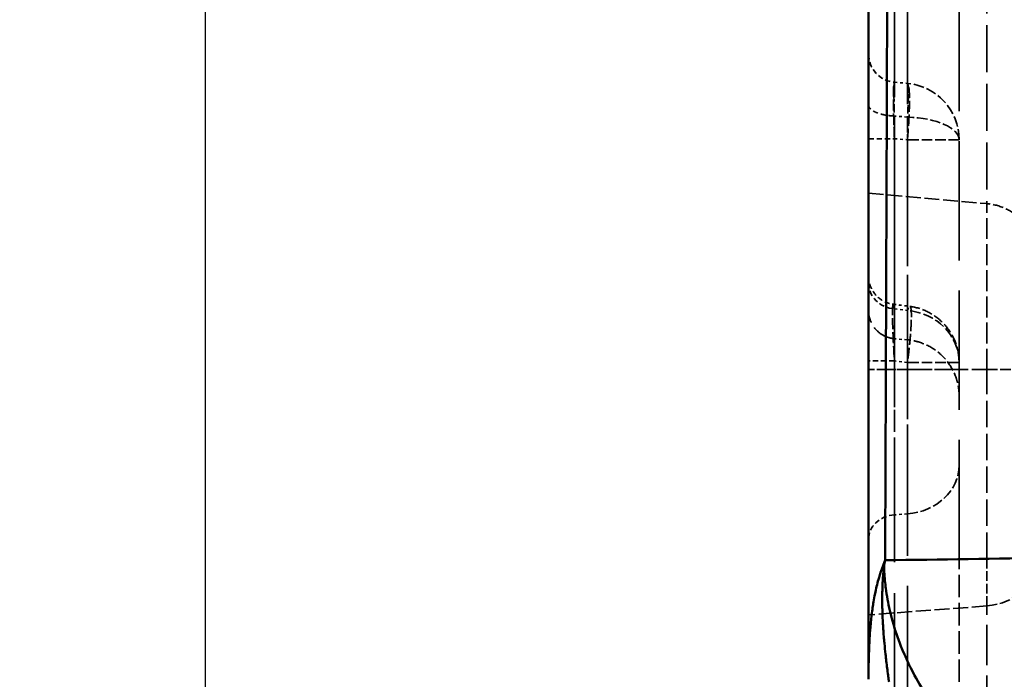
# Model space of a CAD drawing. Header units: millimetres. Extents: x 3367 to 6255, y 2001 to 4216.
# Tile 588 of 656: x 5337 to 5371, y 2921 to 2944. Entities that reach past the tile are written whole.
import ezdxf

# ---------------------------------------------------------------- set-up
doc = ezdxf.new("R2010")
doc.units = ezdxf.units.MM
doc.linetypes.add('DASHED', pattern=[0.2067, 0.1654, -0.0413])
for name, color, linetype, lineweight in [('AM_5', 3, 'Continuous', 25), ('Sichtbare Kanten(DIN)', 7, 'Continuous', 50), ('Sichtbare tangentiale Kanten(DIN)', 7, 'Continuous', 50), ('Verdeckte Kanten(DIN)', 7, 'DASHED', 35), ('Verdeckte tangentiale Kanten(DIN)', 7, 'DASHED', 35)]:
    doc.layers.add(name, color=color, linetype=linetype, lineweight=lineweight)
doc.styles.get("Standard").update_dxf_attribs({"font": 'ISOCP.SHX'})
doc.dimstyles.new('Standard$0', dxfattribs={"dimtxt": 0.18, "dimasz": 0.18, "dimexe": 0.18, "dimexo": 0.0625, "dimgap": 0.09, "dimtad": 0, "dimtih": 1, "dimtoh": 1, "dimdec": 4, "dimzin": 0, "dimdsep": 46, "dimtxsty": 'STANDARD', "dimcen": 0.09, "dimadec": 0, "dimazin": 0, "dimtfac": 1, "dimtdec": 4, "dimtofl": 0, "dimtmove": 0, "dimatfit": 3, "dimfxl": 1, "dimtolj": 1, "dimtzin": 0, "dimarcsym": 0})

# ---------------------------------------------------------------- blocks, each defined once
blk = doc.blocks.new('*D18')
at = {"layer": 'AM_5', "color": 0, "lineweight": -2, "transparency": 16777216}
for p, q in [((5366.55, 4095.878), (5343.015, 4095.878)), ((5343.195, 4094.078), (5343.195, 3447.6)), ((5343.195, 2774.028), (5343.195, 3420.506)), ((5366.55, 2772.228), (5343.015, 2772.228))]:
    blk.add_line(p, q, dxfattribs=at)
at = {"layer": 'AM_5', "color": 0, "transparency": 16777216}
for points in [[(5342.895, 4094.078), (5343.495, 4094.078), (5343.195, 4095.878)], [(5342.895, 2774.028), (5343.495, 2774.028), (5343.195, 2772.228)]]:
    blk.add_solid(points, dxfattribs=at)
at = {"layer": 'Defpoints', "color": 0, "transparency": 16777216}
for p in [(5366.612, 4095.878), (5343.195, 2772.228), (5366.612, 2772.228)]:
    blk.add_point(p, dxfattribs=at)
at = {"layer": 'AM_5', "color": 0, "transparency": 16777216, "insert": (5343.195, 3434.053), "char_height": 10, "attachment_point": 5, "rotation": 90}
blk.add_mtext('\\A1;132,5', dxfattribs=at)

msp = doc.modelspace()

# ---------------------------------------------------------------- linework, layer by layer
at = {"layer": 'Sichtbare Kanten(DIN)'}
msp.add_line((5369.81241, 2924.95886), (5369.81241, 2924.95889), dxfattribs=at)
msp.add_ellipse((5372.84996, 2924.94356), major_axis=(-5.02856, -6.31222), ratio=0.60741601, start_param=5.16662873, end_param=5.19291118, dxfattribs=at)
for points in [[(5366.6124, 2920.74264), (5366.61239, 2939.43984), (5366.61241, 2958.13711), (5366.61241, 2976.8344)], [(5366.61241, 2920.74264), (5366.61241, 2920.73411), (5366.61241, 2920.72559), (5366.61241, 2920.71706)]]:
    msp.add_open_spline(points, degree=3, dxfattribs=at)
at = {"layer": 'Sichtbare tangentiale Kanten(DIN)'}
msp.add_line((5367.98672, 2921.35537), (5367.98672, 2921.35519), dxfattribs=at)
for centre, major_axis, ratio, start_param, end_param in [((5377.06941, 2924.89427), (-4.96873, -12.97868), 0.68615868, 4.96746219, 4.9828308), ((5367.15151, 2924.72262), (0.0667, -0.04205), 0.05191005, 4.34951795, 4.87624528)]:
    msp.add_ellipse(centre, major_axis=major_axis, ratio=ratio, start_param=start_param, end_param=end_param, dxfattribs=at)
for points, knots in [([(5367.19818, 2924.91858), (5367.21169, 2928.46978), (5367.22503, 2932.02098), (5367.23776, 2935.57217), (5367.23833, 2935.72885), (5367.23889, 2935.88553), (5367.23945, 2936.04221), (5367.25657, 2940.83918), (5367.27264, 2945.63583), (5367.28795, 2950.4329), (5367.2963, 2953.05174), (5367.30442, 2955.67071), (5367.31232, 2958.28951), (5367.33431, 2965.58248), (5367.35455, 2972.8759), (5367.37309, 2980.16874), (5367.38284, 2984.00585), (5367.39212, 2987.8428), (5367.40096, 2991.67998), (5367.41496, 2997.75708), (5367.42784, 3003.83351), (5367.43978, 3009.91068), (5367.44971, 3014.9627), (5367.45898, 3020.01522), (5367.4677, 3025.06719), (5367.47609, 3029.93453), (5367.48395, 3034.80243), (5367.49131, 3039.66983), (5367.50079, 3045.93674), (5367.50947, 3052.20282), (5367.51748, 3058.46964), (5367.53167, 3069.57737), (5367.54369, 3080.68511), (5367.55466, 3091.79286), (5367.55707, 3094.23182), (5367.55943, 3096.67064), (5367.56174, 3099.10952), (5367.56999, 3107.81706), (5367.57766, 3116.52538), (5367.58491, 3125.2332), (5367.58592, 3126.44568), (5367.58692, 3127.65817), (5367.58792, 3128.87066), (5367.59606, 3138.78315), (5367.60377, 3148.69542), (5367.61149, 3158.60782)], [0.000000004, 0.000000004, 0.000000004, 0.000000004, 0.045588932, 0.045588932, 0.045588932, 0.047600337, 0.047600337, 0.047600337, 0.109181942, 0.109181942, 0.109181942, 0.14280101, 0.14280101, 0.14280101, 0.236425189, 0.236425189, 0.236425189, 0.285685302, 0.285685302, 0.285685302, 0.363700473, 0.363700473, 0.363700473, 0.428555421, 0.428555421, 0.428555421, 0.491040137, 0.491040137, 0.491040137, 0.57149063, 0.57149063, 0.57149063, 0.714086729, 0.714086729, 0.714086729, 0.74539702, 0.74539702, 0.74539702, 0.857184, 0.857184, 0.857184, 0.872749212, 0.872749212, 0.872749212, 1, 1, 1, 1]), ([(5419.69345, 2925.84365), (5417.77941, 2925.81191), (5412.02116, 2925.71521), (5400.4191, 2925.50382), (5386.76931, 2925.23712), (5375.0287, 2925.03979), (5369.15577, 2924.94854), (5367.19843, 2924.91858)], [0.000000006, 0.000000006, 0.000000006, 0.000000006, 0.111110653, 0.333331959, 0.66666567, 0.888888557, 1, 1, 1, 1]), ([(5367.12579, 2924.73431), (5367.11037, 2924.69342), (5367.09493, 2924.65249), (5367.08013, 2924.61135), (5367.06541, 2924.57046), (5367.05133, 2924.52936), (5367.0377, 2924.4881), (5367.01881, 2924.43092), (5367.00078, 2924.37342), (5366.98361, 2924.31561), (5366.97621, 2924.29071), (5366.96897, 2924.26576), (5366.96189, 2924.24075), (5366.91552, 2924.07706), (5366.87579, 2923.91097), (5366.84151, 2923.74319), (5366.82149, 2923.64518), (5366.80333, 2923.5466), (5366.78683, 2923.44755), (5366.77548, 2923.37942), (5366.76491, 2923.31106), (5366.75503, 2923.24251), (5366.73103, 2923.07591), (5366.71116, 2922.90817), (5366.69448, 2922.73954), (5366.67793, 2922.57219), (5366.66452, 2922.40397), (5366.65362, 2922.23511), (5366.65069, 2922.18978), (5366.64795, 2922.1444), (5366.64538, 2922.09897), (5366.63844, 2921.97629), (5366.63277, 2921.85331), (5366.62822, 2921.72996), (5366.62202, 2921.5621), (5366.61791, 2921.39356), (5366.61549, 2921.22412), (5366.61528, 2921.21005), (5366.6151, 2921.19597), (5366.61492, 2921.18188), (5366.61403, 2921.11166), (5366.61342, 2921.0413), (5366.61301, 2920.97077), (5366.61277, 2920.92857), (5366.6126, 2920.88632), (5366.61251, 2920.84397), (5366.61244, 2920.81023), (5366.61242, 2920.77644), (5366.61241, 2920.74264)], [0, 0, 0, 0, 0.032934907, 0.032934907, 0.032934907, 0.065671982, 0.065671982, 0.065671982, 0.111038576, 0.111038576, 0.111038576, 0.130575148, 0.130575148, 0.130575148, 0.258430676, 0.258430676, 0.258430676, 0.333115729, 0.333115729, 0.333115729, 0.384490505, 0.384490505, 0.384490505, 0.509353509, 0.509353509, 0.509353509, 0.633280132, 0.633280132, 0.633280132, 0.666549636, 0.666549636, 0.666549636, 0.756409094, 0.756409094, 0.756409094, 0.878694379, 0.878694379, 0.878694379, 0.888849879, 0.888849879, 0.888849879, 0.939483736, 0.939483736, 0.939483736, 0.969780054, 0.969780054, 0.969780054, 0.993912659, 0.993912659, 0.993912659, 0.993912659]), ([(5367.16025, 2924.71234), (5367.15543, 2924.66832), (5367.15054, 2924.62436), (5367.146, 2924.58033), (5367.14146, 2924.5364), (5367.13726, 2924.49241), (5367.13334, 2924.44838), (5367.12553, 2924.3606), (5367.11884, 2924.27267), (5367.11344, 2924.18456), (5367.10271, 2924.00953), (5367.09724, 2923.83374), (5367.09582, 2923.65766), (5367.09499, 2923.55565), (5367.09548, 2923.45354), (5367.09661, 2923.35147), (5367.09741, 2923.27914), (5367.0988, 2923.20677), (5367.10075, 2923.13438), (5367.1054, 2922.96179), (5367.11322, 2922.78909), (5367.12365, 2922.61648), (5367.13396, 2922.44602), (5367.14683, 2922.27566), (5367.16165, 2922.10561), (5367.16522, 2922.06474), (5367.1689, 2922.02389), (5367.17268, 2921.98305), (5367.18443, 2921.85637), (5367.19719, 2921.72986), (5367.21086, 2921.60354), (5367.22868, 2921.43883), (5367.24803, 2921.27442), (5367.26886, 2921.11018), (5367.27917, 2921.02885), (5367.28985, 2920.94757), (5367.30087, 2920.86632), (5367.30635, 2920.82588), (5367.31192, 2920.78544), (5367.31759, 2920.74502), (5367.32324, 2920.70471), (5367.329, 2920.6644), (5367.33476, 2920.6241)], [0, 0, 0, 0, 0.03258401, 0.03258401, 0.03258401, 0.06510063, 0.06510063, 0.06510063, 0.12993074, 0.12993074, 0.12993074, 0.25872005, 0.25872005, 0.25872005, 0.33333333, 0.33333333, 0.33333333, 0.38620735, 0.38620735, 0.38620735, 0.51225865, 0.51225865, 0.51225865, 0.6367474, 0.6367474, 0.6367474, 0.66666667, 0.66666667, 0.66666667, 0.7594859, 0.7594859, 0.7594859, 0.88050373, 0.88050373, 0.88050373, 0.94042631, 0.94042631, 0.94042631, 0.97025445, 0.97025445, 0.97025445, 1, 1, 1, 1]), ([(5367.16033, 2924.71235), (5367.1619, 2924.65573), (5367.16368, 2924.5991), (5367.1663, 2924.54252), (5367.16942, 2924.47528), (5367.17374, 2924.40809), (5367.17892, 2924.34096), (5367.18613, 2924.24754), (5367.195, 2924.15422), (5367.20544, 2924.06101), (5367.20998, 2924.0204), (5367.21485, 2923.97981), (5367.22003, 2923.93925), (5367.25419, 2923.67206), (5367.30227, 2923.40621), (5367.36309, 2923.14342), (5367.3915, 2923.02067), (5367.42268, 2922.89858), (5367.45648, 2922.77734), (5367.56882, 2922.37444), (5367.71033, 2921.98068), (5367.87679, 2921.59835), (5367.97091, 2921.38219), (5368.07301, 2921.16968), (5368.18232, 2920.96096), (5368.32861, 2920.68161), (5368.48785, 2920.40908), (5368.65815, 2920.14398), (5368.84036, 2919.86034), (5369.03524, 2919.58522), (5369.24108, 2919.31871), (5369.37537, 2919.14486), (5369.51428, 2918.97469), (5369.65736, 2918.80825), (5369.93875, 2918.48092), (5370.23625, 2918.16799), (5370.54676, 2917.86897), (5371.0467, 2917.38751), (5371.58143, 2916.94093), (5372.13841, 2916.52757), (5372.59661, 2916.18752), (5373.06989, 2915.86995), (5373.55547, 2915.57146), (5373.58449, 2915.55362), (5373.61355, 2915.53585), (5373.64266, 2915.51815), (5374.10369, 2915.23776), (5374.57469, 2914.97504), (5375.05354, 2914.72854), (5375.7268, 2914.38195), (5376.41558, 2914.06737), (5377.11615, 2913.78187), (5377.48223, 2913.63267), (5377.8516, 2913.49139), (5378.22357, 2913.35773), (5379.0702, 2913.05351), (5379.93033, 2912.78876), (5380.79983, 2912.5606), (5381.05054, 2912.49482), (5381.302, 2912.43208), (5381.55413, 2912.37232), (5382.56078, 2912.13373), (5383.57814, 2911.94252), (5384.60195, 2911.79604), (5384.72913, 2911.77785), (5384.85641, 2911.76034), (5384.98377, 2911.74352), (5385.56104, 2911.66729), (5386.14007, 2911.60518), (5386.72018, 2911.55701), (5386.87116, 2911.54448), (5387.02221, 2911.53289), (5387.17328, 2911.52225), (5387.60312, 2911.49196), (5388.03337, 2911.46933), (5388.46389, 2911.45439)], [0, 0, 0, 0, 0.00618869, 0.00618869, 0.00618869, 0.01354268, 0.01354268, 0.01354268, 0.02377532, 0.02377532, 0.02377532, 0.02823363, 0.02823363, 0.02823363, 0.05760542, 0.05760542, 0.05760542, 0.07132596, 0.07132596, 0.07132596, 0.11692333, 0.11692333, 0.11692333, 0.14270267, 0.14270267, 0.14270267, 0.17720574, 0.17720574, 0.17720574, 0.21412208, 0.21412208, 0.21412208, 0.23820539, 0.23820539, 0.23820539, 0.28556703, 0.28556703, 0.28556703, 0.3618226, 0.3618226, 0.3618226, 0.42455407, 0.42455407, 0.42455407, 0.42830306, 0.42830306, 0.42830306, 0.48768431, 0.48768431, 0.48768431, 0.57117381, 0.57117381, 0.57117381, 0.61480126, 0.61480126, 0.61480126, 0.71410081, 0.71410081, 0.71410081, 0.74273183, 0.74273183, 0.74273183, 0.85704124, 0.85704124, 0.85704124, 0.87124087, 0.87124087, 0.87124087, 0.9355983, 0.9355983, 0.9355983, 0.95234708, 0.95234708, 0.95234708, 1, 1, 1, 1])]:
    msp.add_open_spline(points, degree=3, knots=knots, dxfattribs=at)
msp.add_open_spline([(5370.78676, 2924.97407), (5370.78676, 2924.97408), (5370.78676, 2924.97409), (5370.78676, 2924.9741)], degree=3, dxfattribs=at)
at = {"layer": 'Verdeckte Kanten(DIN)', "ltscale": 25.506298}
msp.add_line((5369.81241, 2924.95889), (5369.81241, 4018.93043), dxfattribs=at)
at = {"layer": 'Verdeckte Kanten(DIN)', "ltscale": 0.353234}
msp.add_line((5367.52525, 2941.79812), (5367.98651, 2941.75776), dxfattribs=at)
at = {"layer": 'Verdeckte Kanten(DIN)', "ltscale": 3.192367}
msp.add_line((5366.61241, 2937.87798), (5370.78672, 2937.51277), dxfattribs=at)
at = {"layer": 'Verdeckte Kanten(DIN)', "ltscale": 0.352826}
msp.add_line((5367.98672, 2932.70263), (5367.52525, 2932.743), dxfattribs=at)
at = {"layer": 'Verdeckte Kanten(DIN)', "ltscale": 2.26044}
msp.add_line((5369.81241, 2931.90123), (5367.98672, 2931.90123), dxfattribs=at)
at = {"layer": 'Verdeckte Kanten(DIN)', "ltscale": 4.820632}
msp.add_line((5369.81241, 2918.63144), (5369.81241, 2924.95886), dxfattribs=at)
at = {"layer": 'Verdeckte Kanten(DIN)', "ltscale": 1.13017}
msp.add_arc((5367.61241, 2942.79431), 1, 180, 265, dxfattribs=at)
at = {"layer": 'Verdeckte Kanten(DIN)', "ltscale": 2.25794}
msp.add_arc((5367.81241, 2939.76535), 2, 0.102583, 85.008583, dxfattribs=at)
at = {"layer": 'Verdeckte Kanten(DIN)', "ltscale": 2.260227}
msp.add_ellipse((5367.81241, 2931.90123), major_axis=(2, 0), ratio=0.92147023, start_param=0.00000037, end_param=1.48339111, dxfattribs=at)
at = {"layer": 'Verdeckte Kanten(DIN)', "ltscale": 27.149284}
msp.add_open_spline([(5366.61241, 2920.71706), (5366.61241, 2925.66291), (5366.61241, 2930.60801), (5366.61241, 2935.55418), (5366.61241, 2940.5105), (5366.61241, 2945.4679), (5366.61241, 2950.42431), (5366.61241, 2959.11398), (5366.61241, 2967.80059), (5366.61241, 2976.48959), (5366.61241, 2976.60452), (5366.61241, 2976.71946), (5366.61241, 2976.8344)], degree=3, knots=[24.90001973, 24.90001973, 24.90001973, 24.90001973, 39.73766771, 39.73766771, 39.73766771, 54.60575232, 54.60575232, 54.60575232, 80.67272857, 80.67272857, 80.67272857, 81.0175417, 81.0175417, 81.0175417, 81.0175417], dxfattribs=at)
at = {"layer": 'Verdeckte Kanten(DIN)', "ltscale": 2.26003}
msp.add_open_spline([(5372.61241, 2935.5207), (5372.61239, 2935.63999), (5372.60133, 2935.76072), (5372.54177, 2936.08758), (5372.46934, 2936.2931), (5372.26564, 2936.66557), (5372.13242, 2936.83744), (5371.82217, 2937.12701), (5371.64147, 2937.24857), (5371.24111, 2937.43245), (5371.01408, 2937.49288), (5370.78672, 2937.51277)], degree=3, knots=[0.000031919, 0.000031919, 0.000031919, 0.000031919, 0.03596416, 0.03596416, 0.099706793, 0.099706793, 0.163323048, 0.163323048, 0.227025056, 0.227025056, 0.295493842, 0.295493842, 0.295493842, 0.295493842], dxfattribs=at)
at = {"layer": 'Verdeckte Kanten(DIN)', "ltscale": 0.406322}
msp.add_open_spline([(5366.61241, 2934.94018), (5366.61241, 2935.0173), (5366.61241, 2935.09764), (5366.61241, 2935.18149)], degree=3, dxfattribs=at)
at = {"layer": 'Verdeckte Kanten(DIN)', "ltscale": 1.098949}
msp.add_open_spline([(5366.61241, 2934.95341), (5366.61241, 2934.95338), (5366.61241, 2934.95335), (5366.61241, 2934.95326), (5366.61241, 2934.9532), (5366.61241, 2934.95305), (5366.61241, 2934.95297), (5366.61241, 2934.95278), (5366.61241, 2934.95269), (5366.61241, 2934.95238), (5366.61241, 2934.95215), (5366.61241, 2934.95169), (5366.61241, 2934.95144), (5366.61241, 2934.95047), (5366.61241, 2934.94974), (5366.61243, 2934.94682), (5366.61245, 2934.94463), (5366.61255, 2934.93586), (5366.61269, 2934.92929), (5366.61351, 2934.90299), (5366.61473, 2934.88328), (5366.62191, 2934.80446), (5366.6326, 2934.74556), (5366.67703, 2934.5837), (5366.72369, 2934.4826), (5366.84389, 2934.30512), (5366.91833, 2934.22605), (5367.08639, 2934.09659), (5367.18223, 2934.04479), (5367.34748, 2933.98709), (5367.41512, 2933.97096), (5367.48335, 2933.96209)], degree=3, knots=[0, 0, 0, 0, 0.000086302, 0.000086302, 0.000151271, 0.000151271, 0.000196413, 0.000196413, 0.000231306, 0.000231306, 0.000301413, 0.000301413, 0.000374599, 0.000374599, 0.000594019, 0.000594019, 0.001251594, 0.001251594, 0.003224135, 0.003224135, 0.009144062, 0.009144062, 0.026965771, 0.026965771, 0.059498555, 0.059498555, 0.091271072, 0.091271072, 0.123139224, 0.123139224, 0.143780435, 0.143780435, 0.143780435, 0.143780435], dxfattribs=at)
at = {"layer": 'Verdeckte Kanten(DIN)', "ltscale": 5.030596}
msp.add_open_spline([(5367.52525, 2932.74302), (5367.4198, 2932.75226), (5367.31459, 2932.7789), (5367.1194, 2932.86268), (5367.02724, 2932.92144), (5366.86844, 2933.06271), (5366.7998, 2933.14698), (5366.69352, 2933.33068), (5366.65481, 2933.43253), (5366.62264, 2933.58801), (5366.61598, 2933.64044), (5366.61287, 2933.70624), (5366.61251, 2933.7196), (5366.61242, 2933.73419), (5366.61241, 2933.73545), (5366.61241, 2933.73701), (5366.61241, 2933.73734), (5366.61241, 2933.73779), (5366.61241, 2933.73794), (5366.61241, 2933.7382), (5366.61241, 2933.73831), (5366.61241, 2933.73859), (5366.61241, 2933.7387), (5366.61241, 2933.73906), (5366.61241, 2933.73906), (5366.61241, 2933.73926), (5366.61241, 2933.73923), (5366.61241, 2933.73931), (5366.61241, 2933.73937), (5366.61241, 2933.73974), (5366.61241, 2933.74028), (5366.61241, 2933.74357), (5366.61241, 2933.74851), (5366.61241, 2933.77815), (5366.61241, 2933.8227), (5366.6124, 2934.05599), (5366.6124, 2934.36563), (5366.61241, 2934.80357)], degree=3, knots=[0, 0, 0, 0, 0.031756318, 0.031756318, 0.063723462, 0.063723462, 0.095519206, 0.095519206, 0.127392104, 0.127392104, 0.143149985, 0.143149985, 0.147154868, 0.147154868, 0.147530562, 0.147530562, 0.147628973, 0.147628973, 0.147678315, 0.147678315, 0.147727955, 0.147727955, 0.147828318, 0.147828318, 0.148224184, 0.148224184, 0.149792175, 0.149792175, 0.154495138, 0.154495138, 0.168604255, 0.168604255, 0.210937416, 0.210937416, 0.338091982, 0.338091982, 0.658012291, 0.658012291, 0.658012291, 0.658012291], dxfattribs=at)
at = {"layer": 'Verdeckte Kanten(DIN)', "ltscale": 0.455825}
msp.add_open_spline([(5367.48328, 2933.96178), (5367.68029, 2933.93575), (5367.87731, 2933.90972), (5368.07432, 2933.88369)], degree=3, dxfattribs=at)
at = {"layer": 'Verdeckte Kanten(DIN)', "ltscale": 0.002101}
msp.add_open_spline([(5367.48343, 2933.96199), (5367.48339, 2933.962), (5367.48335, 2933.962), (5367.48331, 2933.96201)], degree=3, dxfattribs=at)
at = {"layer": 'Verdeckte Kanten(DIN)', "ltscale": 0.003114}
msp.add_open_spline([(5368.074, 2933.88405), (5368.07412, 2933.88404), (5368.07424, 2933.88402), (5368.07436, 2933.884)], degree=3, dxfattribs=at)
at = {"layer": 'Verdeckte Kanten(DIN)', "ltscale": 2.193443}
msp.add_open_spline([(5368.07401, 2933.88417), (5368.28384, 2933.85648), (5368.49167, 2933.79409), (5368.87414, 2933.60969), (5369.05302, 2933.48433), (5369.35792, 2933.18831), (5369.48773, 2933.01392), (5369.68408, 2932.63756), (5369.75249, 2932.43065), (5369.80363, 2932.11537), (5369.81232, 2932.00813), (5369.81241, 2931.90123)], degree=3, knots=[0, 0, 0, 0, 0.063495, 0.063495, 0.127379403, 0.127379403, 0.190982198, 0.190982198, 0.254730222, 0.254730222, 0.286802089, 0.286802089, 0.286802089, 0.286802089], dxfattribs=at)
at = {"layer": 'Verdeckte Kanten(DIN)', "ltscale": 0.002239}
msp.add_open_spline([(5367.52525, 2932.74297), (5367.52525, 2932.74297), (5367.52525, 2932.74297), (5367.52525, 2932.74297)], degree=3, dxfattribs=at)
at = {"layer": 'Verdeckte Kanten(DIN)', "ltscale": 2.260276}
msp.add_open_spline([(5369.81241, 2930.71022), (5369.81241, 2930.82236), (5369.80266, 2930.93571), (5369.76525, 2931.15457), (5369.73794, 2931.26135), (5369.63329, 2931.56426), (5369.53086, 2931.75479), (5369.27513, 2932.09044), (5369.11837, 2932.23948), (5368.77057, 2932.47841), (5368.57503, 2932.57088), (5368.24688, 2932.66661), (5368.11707, 2932.6912), (5367.98672, 2932.70261)], degree=3, knots=[0, 0, 0, 0, 0.033765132, 0.033765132, 0.066611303, 0.066611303, 0.129906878, 0.129906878, 0.193201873, 0.193201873, 0.256496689, 0.256496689, 0.295750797, 0.295750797, 0.295750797, 0.295750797], dxfattribs=at)
at = {"layer": 'Verdeckte Kanten(DIN)', "ltscale": 0.000626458}
msp.add_open_spline([(5367.98672, 2932.70257), (5367.98672, 2932.70257), (5367.98672, 2932.70257), (5367.98672, 2932.70257)], degree=3, dxfattribs=at)
at = {"layer": 'Verdeckte tangentiale Kanten(DIN)', "ltscale": 26.489639}
msp.add_line((5367.52525, 2919.37465), (5367.52525, 2987.81725), dxfattribs=at)
at = {"layer": 'Verdeckte tangentiale Kanten(DIN)', "ltscale": 25.723032}
msp.add_line((5367.98672, 2987.81725), (5367.98672, 2921.35537), dxfattribs=at)
at = {"layer": 'Verdeckte tangentiale Kanten(DIN)', "ltscale": 10.01101}
msp.add_line((5370.78672, 2945.87798), (5370.78672, 2937.51277), dxfattribs=at)
at = {"layer": 'Verdeckte tangentiale Kanten(DIN)', "ltscale": 0.353258}
msp.add_line((5367.98671, 2940.56829), (5367.52524, 2940.60549), dxfattribs=at)
at = {"layer": 'Verdeckte tangentiale Kanten(DIN)', "ltscale": 0.353945}
msp.add_line((5367.52525, 2939.80573), (5367.98672, 2939.76879), dxfattribs=at)
at = {"layer": 'Verdeckte tangentiale Kanten(DIN)', "ltscale": 4.465519}
msp.add_line((5370.78672, 2931.65145), (5370.78672, 2937.51277), dxfattribs=at)
at = {"layer": 'Verdeckte tangentiale Kanten(DIN)', "ltscale": 0.355265}
msp.add_line((5367.52525, 2933.795), (5367.9869, 2933.73715), dxfattribs=at)
at = {"layer": 'Verdeckte tangentiale Kanten(DIN)', "ltscale": 1.13017}
msp.add_line((5367.52525, 2931.96219), (5366.61241, 2931.96219), dxfattribs=at)
at = {"layer": 'Verdeckte tangentiale Kanten(DIN)', "ltscale": 0.355868}
msp.add_line((5367.98672, 2931.90123), (5367.52525, 2931.96219), dxfattribs=at)
at = {"layer": 'Verdeckte tangentiale Kanten(DIN)', "ltscale": 3.192367}
for p, q in [((5370.78672, 2931.65145), (5366.61241, 2931.65145)), ((5370.78672, 2923.30747), (5366.61241, 2922.99119))]:
    msp.add_line(p, q, dxfattribs=at)
at = {"layer": 'Verdeckte tangentiale Kanten(DIN)', "ltscale": 0.352825}
for p, q in [((5367.98672, 2931.65176), (5367.52525, 2931.65176)), ((5367.98672, 2926.55924), (5367.52525, 2926.52428))]:
    msp.add_line(p, q, dxfattribs=at)
at = {"layer": 'Verdeckte tangentiale Kanten(DIN)', "ltscale": 2.260439}
msp.add_line((5370.78672, 2931.65145), (5372.61241, 2931.65145), dxfattribs=at)
at = {"layer": 'Verdeckte tangentiale Kanten(DIN)', "ltscale": 8.630855}
msp.add_line((5370.78672, 2917.64321), (5370.78672, 2923.30747), dxfattribs=at)
at = {"layer": 'Verdeckte tangentiale Kanten(DIN)', "ltscale": 26.223759}
msp.add_line((5367.98672, 2921.35519), (5367.98672, 2867.15068), dxfattribs=at)
at = {"layer": 'Verdeckte tangentiale Kanten(DIN)', "ltscale": 2.260181}
msp.add_ellipse((5367.81241, 2939.76535), major_axis=(2, 0), ratio=0.4029996, start_param=0.00013283, end_param=1.48349283, dxfattribs=at)
at = {"layer": 'Verdeckte tangentiale Kanten(DIN)', "ltscale": 1.13017}
for centre, ratio, start_param, end_param in [((5367.61241, 2939.80573), 0.00001, 0.00002845, 1.4835303), ((5367.61241, 2925.66155), 0.86602464, 4.79965546, 6.28318546)]:
    msp.add_ellipse(centre, major_axis=(-1, 0), ratio=ratio, start_param=start_param, end_param=end_param, dxfattribs=at)
at = {"layer": 'Verdeckte tangentiale Kanten(DIN)', "ltscale": 2.260439}
for centre, ratio, start_param, end_param in [((5367.81241, 2939.76879), 0.00001, 0.00000946, 1.48353001), ((5367.81241, 2928.2847), 0.86602464, 4.79965543, 6.28318523), ((5370.61241, 2925.03293), 0.8660254, 4.79965544, 6.28318531)]:
    msp.add_ellipse(centre, major_axis=(2, 0), ratio=ratio, start_param=start_param, end_param=end_param, dxfattribs=at)
at = {"layer": 'Verdeckte tangentiale Kanten(DIN)', "ltscale": 1.130168}
msp.add_ellipse((5367.61241, 2934.71141), major_axis=(-1, 0), ratio=0.91990561, start_param=0, end_param=1.48352758, dxfattribs=at)
at = {"layer": 'Verdeckte tangentiale Kanten(DIN)', "ltscale": 1.130144}
msp.add_ellipse((5367.61241, 2931.65176), major_axis=(-1, 0), ratio=0.00001, start_param=0.00004061, end_param=1.48353346, dxfattribs=at)
at = {"layer": 'Verdeckte tangentiale Kanten(DIN)', "ltscale": 2.260414}
msp.add_ellipse((5367.81241, 2931.65175), major_axis=(2, 0), ratio=0.00001, start_param=0.00008931, end_param=1.48356641, dxfattribs=at)
at = {"layer": 'Verdeckte tangentiale Kanten(DIN)'}
msp.add_ellipse((5367.8124, 2931.65175), major_axis=(2, 0), ratio=0.00001, start_param=0.00000142, end_param=0.00001821, dxfattribs=at)
at = {"layer": 'Verdeckte tangentiale Kanten(DIN)', "ltscale": 2.388951}
msp.add_open_spline([(5367.52525, 2939.80573), (5367.52454, 2939.82207), (5367.52383, 2939.83842), (5367.52313, 2939.85477), (5367.52244, 2939.87111), (5367.52176, 2939.88745), (5367.52109, 2939.90377), (5367.51975, 2939.93643), (5367.51846, 2939.96905), (5367.51721, 2940.00158), (5367.51472, 2940.06667), (5367.51243, 2940.13143), (5367.5103, 2940.19557), (5367.50605, 2940.32383), (5367.5025, 2940.44968), (5367.49953, 2940.57048), (5367.49874, 2940.60274), (5367.49799, 2940.63463), (5367.49729, 2940.66613), (5367.49534, 2940.75262), (5367.49375, 2940.83607), (5367.49252, 2940.91571), (5367.49085, 2941.02432), (5367.48988, 2941.12586), (5367.48976, 2941.21821), (5367.48969, 2941.26752), (5367.48986, 2941.31421), (5367.49028, 2941.35801), (5367.49064, 2941.39623), (5367.49119, 2941.43228), (5367.49191, 2941.46598), (5367.49348, 2941.53831), (5367.49589, 2941.59977), (5367.49898, 2941.64929), (5367.4998, 2941.66252), (5367.50067, 2941.67489), (5367.50159, 2941.68639), (5367.50412, 2941.71798), (5367.50692, 2941.74305), (5367.51009, 2941.76129), (5367.51225, 2941.77373), (5367.51458, 2941.783), (5367.51709, 2941.78925), (5367.51835, 2941.79237), (5367.51965, 2941.79473), (5367.52101, 2941.79608), (5367.52238, 2941.79744), (5367.52381, 2941.79778), (5367.52525, 2941.79812)], degree=3, knots=[0, 0, 0, 0, 0.0489689, 0.0489689, 0.0489689, 0.09794288, 0.09794288, 0.09794288, 0.19590682, 0.19590682, 0.19590682, 0.39189511, 0.39189511, 0.39189511, 0.78376421, 0.78376421, 0.78376421, 0.88840332, 0.88840332, 0.88840332, 1.17572283, 1.17572283, 1.17572283, 1.5675979, 1.5675979, 1.5675979, 1.77680663, 1.77680663, 1.77680663, 1.95937933, 1.95937933, 1.95937933, 2.35129125, 2.35129125, 2.35129125, 2.45593235, 2.45593235, 2.45593235, 2.74317341, 2.74317341, 2.74317341, 2.9391608, 2.9391608, 2.9391608, 3.03712717, 3.03712717, 3.03712717, 3.13505806, 3.13505806, 3.13505806, 3.13505806], dxfattribs=at)
at = {"layer": 'Verdeckte tangentiale Kanten(DIN)', "ltscale": 1.758511}
msp.add_open_spline([(5367.52525, 2941.79812), (5367.51923, 2941.79864), (5367.51044, 2941.73081), (5367.5061, 2941.37124), (5367.51561, 2940.92035), (5367.52525, 2940.60554)], degree=3, knots=[0, 0, 0, 0, 0.63915172, 1.27830343, 2.30807935, 2.30807935, 2.30807935, 2.30807935], dxfattribs=at)
at = {"layer": 'Verdeckte tangentiale Kanten(DIN)', "ltscale": 2.379713}
msp.add_open_spline([(5367.98672, 2939.76879), (5367.98949, 2939.80116), (5367.99225, 2939.83352), (5367.99493, 2939.86587), (5367.99761, 2939.8982), (5368.0002, 2939.93053), (5368.00271, 2939.96281), (5368.00655, 2940.01198), (5368.01023, 2940.06108), (5368.01373, 2940.11001), (5368.01481, 2940.1251), (5368.01588, 2940.14018), (5368.01692, 2940.15524), (5368.02571, 2940.28175), (5368.03327, 2940.4068), (5368.03935, 2940.527), (5368.04341, 2940.60712), (5368.04681, 2940.68509), (5368.04954, 2940.75997), (5368.05501, 2940.91016), (5368.05779, 2941.04841), (5368.05778, 2941.17062), (5368.05776, 2941.29312), (5368.05493, 2941.39954), (5368.04941, 2941.48708), (5368.04667, 2941.53043), (5368.04326, 2941.56916), (5368.03921, 2941.60264), (5368.0331, 2941.65309), (5368.02551, 2941.69155), (5368.0167, 2941.71734), (5368.01564, 2941.72044), (5368.01456, 2941.72335), (5368.01347, 2941.72609), (5368.00997, 2941.73486), (5368.00629, 2941.7418), (5368.00245, 2941.74699), (5367.99993, 2941.75042), (5367.99733, 2941.75308), (5367.99465, 2941.75475), (5367.99197, 2941.75642), (5367.98919, 2941.7571), (5367.98642, 2941.75777)], degree=3, knots=[0, 0, 0, 0, 0.03156629, 0.03156629, 0.03156629, 0.06312155, 0.06312155, 0.06312155, 0.11117458, 0.11117458, 0.11117458, 0.12599635, 0.12599635, 0.12599635, 0.25052461, 0.25052461, 0.25052461, 0.33352375, 0.33352375, 0.33352375, 0.49999993, 0.49999993, 0.49999993, 0.66685708, 0.66685708, 0.66685708, 0.74947823, 0.74947823, 0.74947823, 0.87400443, 0.87400443, 0.87400443, 0.88895236, 0.88895236, 0.88895236, 0.9368784, 0.9368784, 0.9368784, 0.96843354, 0.96843354, 0.96843354, 1, 1, 1, 1], dxfattribs=at)
at = {"layer": 'Verdeckte tangentiale Kanten(DIN)', "ltscale": 1.751301}
msp.add_open_spline([(5367.98672, 2941.75774), (5367.99151, 2941.75732), (5368.00448, 2941.73997), (5368.0215, 2941.60713), (5368.02151, 2941.27634), (5368.00456, 2940.8717), (5367.99167, 2940.64747), (5367.98695, 2940.57125)], degree=3, knots=[0, 0, 0, 0, 0.111111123, 0.333333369, 0.666666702, 0.888888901, 0.998576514, 0.998576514, 0.998576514, 0.998576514], dxfattribs=at)
at = {"layer": 'Verdeckte tangentiale Kanten(DIN)', "ltscale": 1.130128}
msp.add_open_spline([(5366.61241, 2941.00537), (5366.61241, 2940.95632), (5366.63527, 2940.90652), (5366.6804, 2940.85988), (5366.72535, 2940.81342), (5366.7919, 2940.77064), (5366.87513, 2940.73418), (5366.95836, 2940.69772), (5367.05873, 2940.66738), (5367.17012, 2940.64535), (5367.28187, 2940.62326), (5367.40313, 2940.60978), (5367.52524, 2940.60549)], degree=3, knots=[0, 0, 0, 0, 0.25054458, 0.25054458, 0.25054458, 0.50009278, 0.50009278, 0.50009278, 0.74963154, 0.74963154, 0.74963154, 1, 1, 1, 1], dxfattribs=at)
at = {"layer": 'Verdeckte tangentiale Kanten(DIN)', "ltscale": 7.553288}
msp.add_open_spline([(5367.52525, 2940.60554), (5367.52525, 2940.06727), (5367.52525, 2938.56741), (5367.52525, 2936.37105), (5367.52525, 2934.72054), (5367.52525, 2933.99837), (5367.52525, 2933.7951)], degree=3, knots=[32.34274342, 32.34274342, 32.34274342, 32.34274342, 34.10258126, 37.39460518, 40.68662909, 42.23905672, 42.23905672, 42.23905672, 42.23905672], dxfattribs=at)
at = {"layer": 'Verdeckte tangentiale Kanten(DIN)', "ltscale": 7.600731}
msp.add_open_spline([(5367.98672, 2933.73716), (5367.98672, 2933.89207), (5367.98672, 2934.4834), (5367.98672, 2935.82069), (5367.98672, 2937.73859), (5367.98672, 2939.39698), (5367.98672, 2940.27321), (5367.98672, 2940.56978)], degree=3, knots=[0.513029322, 0.513029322, 0.513029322, 0.513029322, 0.57142851, 0.714285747, 0.857142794, 0.952380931, 0.999919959, 0.999919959, 0.999919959, 0.999919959], dxfattribs=at)
at = {"layer": 'Verdeckte tangentiale Kanten(DIN)', "ltscale": 2.386356}
msp.add_open_spline([(5367.48331, 2933.96201), (5367.48126, 2933.96222), (5367.46669, 2933.94975), (5367.44801, 2933.72406), (5367.46947, 2932.97428), (5367.50365, 2932.29959), (5367.52525, 2931.96219)], degree=3, knots=[0.81782795, 0.81782795, 0.81782795, 0.81782795, 0.96774477, 1.93548955, 2.94360943, 3.95172931, 3.95172931, 3.95172931, 3.95172931], dxfattribs=at)
at = {"layer": 'Verdeckte tangentiale Kanten(DIN)', "ltscale": 0.622947}
msp.add_open_spline([(5367.52525, 2933.79501), (5367.50832, 2933.90329), (5367.49456, 2933.96045), (5367.48343, 2933.96199)], degree=3, dxfattribs=at)
at = {"layer": 'Verdeckte tangentiale Kanten(DIN)', "ltscale": 2.372962}
msp.add_open_spline([(5368.07436, 2933.884), (5368.08338, 2933.88259), (5368.10527, 2933.85574), (5368.12612, 2933.70867), (5368.12608, 2933.39627), (5368.10164, 2932.96742), (5368.06001, 2932.51322), (5368.01813, 2932.14698), (5367.99476, 2931.96267), (5367.98672, 2931.90123)], degree=3, knots=[0.204692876, 0.204692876, 0.204692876, 0.204692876, 0.285714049, 0.428571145, 0.571428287, 0.714285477, 0.857142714, 0.952380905, 1, 1, 1, 1], dxfattribs=at)
at = {"layer": 'Verdeckte tangentiale Kanten(DIN)', "ltscale": 0.607588}
msp.add_open_spline([(5367.98699, 2933.73713), (5367.99503, 2933.76035), (5368.01837, 2933.82207), (5368.04818, 2933.87523), (5368.06721, 2933.88494), (5368.074, 2933.88405)], degree=3, knots=[0, 0, 0, 0, 0.047619, 0.142857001, 0.203615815, 0.203615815, 0.203615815, 0.203615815], dxfattribs=at)
at = {"layer": 'Verdeckte tangentiale Kanten(DIN)', "ltscale": 4.030845}
msp.add_open_spline([(5367.52525, 2932.74297), (5367.52525, 2932.74321), (5367.52525, 2932.94854), (5367.52525, 2933.50133), (5367.52525, 2933.7951)], degree=3, knots=[47.52482846, 47.52482846, 47.52482846, 47.52482846, 50.56270082, 52.80720607, 52.80720607, 52.80720607, 52.80720607], dxfattribs=at)
at = {"layer": 'Verdeckte tangentiale Kanten(DIN)', "ltscale": 4.003645}
msp.add_open_spline([(5367.98672, 2933.73716), (5367.98672, 2933.61109), (5367.98672, 2933.26602), (5367.98672, 2932.82875), (5367.98672, 2932.70263), (5367.98672, 2932.70257)], degree=3, knots=[0.000001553, 0.000001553, 0.000001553, 0.000001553, 0.047619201, 0.142857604, 0.256462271, 0.256462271, 0.256462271, 0.256462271], dxfattribs=at)
at = {"layer": 'Verdeckte tangentiale Kanten(DIN)', "ltscale": 4.723624}
msp.add_open_spline([(5367.52525, 2926.52428), (5367.52525, 2926.79327), (5367.52525, 2927.45909), (5367.52525, 2928.73312), (5367.52525, 2930.16615), (5367.52525, 2931.15659), (5367.52525, 2931.65176)], degree=3, knots=[0, 0, 0, 0, 1.61408186, 3.22816372, 4.71379877, 6.19943383, 6.19943383, 6.19943383, 6.19943383], dxfattribs=at)
at = {"layer": 'Verdeckte tangentiale Kanten(DIN)', "ltscale": 4.691405}
msp.add_open_spline([(5367.98672, 2931.65176), (5367.98672, 2931.42485), (5367.98672, 2931.19794), (5367.98672, 2930.97177), (5367.98673, 2930.68861), (5367.98674, 2930.40646), (5367.98674, 2930.12983), (5367.98674, 2929.96452), (5367.98674, 2929.80119), (5367.98674, 2929.64058), (5367.98673, 2929.31854), (5367.98672, 2929.0076), (5367.98672, 2928.71159), (5367.98672, 2928.41559), (5367.98673, 2928.13452), (5367.98674, 2927.87196), (5367.98674, 2927.74102), (5367.98674, 2927.61472), (5367.98674, 2927.49373), (5367.98674, 2927.29126), (5367.98673, 2927.10369), (5367.98672, 2926.93353), (5367.98672, 2926.79761), (5367.98672, 2926.6727), (5367.98672, 2926.55924)], degree=3, knots=[0, 0, 0, 0, 0.11111071, 0.11111071, 0.11111071, 0.25021193, 0.25021193, 0.25021193, 0.33333212, 0.33333212, 0.33333212, 0.4999998, 0.4999998, 0.4999998, 0.66666782, 0.66666782, 0.66666782, 0.74978798, 0.74978798, 0.74978798, 0.88888927, 0.88888927, 0.88888927, 1, 1, 1, 1], dxfattribs=at)
at = {"layer": 'Verdeckte tangentiale Kanten(DIN)', "ltscale": 5.620512}
msp.add_open_spline([(5370.78676, 2924.9741), (5370.78676, 2925.13162), (5370.78676, 2925.29427), (5370.78676, 2925.46161), (5370.78674, 2925.89058), (5370.78673, 2926.34967), (5370.78673, 2926.8331), (5370.78673, 2927.31699), (5370.78673, 2927.82526), (5370.78675, 2928.35161), (5370.78676, 2928.61589), (5370.78676, 2928.88449), (5370.78676, 2929.15651), (5370.78676, 2929.56662), (5370.78676, 2929.98448), (5370.78674, 2930.40402), (5370.78674, 2930.44789), (5370.78674, 2930.49177), (5370.78674, 2930.53568), (5370.78672, 2930.9068), (5370.78672, 2931.27912), (5370.78672, 2931.65145)], degree=3, knots=[0.268961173, 0.268961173, 0.268961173, 0.268961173, 0.333768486, 0.333768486, 0.333768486, 0.499901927, 0.499901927, 0.499901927, 0.666191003, 0.666191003, 0.666191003, 0.749684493, 0.749684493, 0.749684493, 0.87556724, 0.87556724, 0.87556724, 0.888730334, 0.888730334, 0.888730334, 1, 1, 1, 1], dxfattribs=at)
at = {"layer": 'Verdeckte tangentiale Kanten(DIN)', "ltscale": 2.066242}
msp.add_open_spline([(5370.78672, 2923.30747), (5370.78672, 2923.49359), (5370.78672, 2923.69861), (5370.78672, 2923.92167), (5370.78673, 2924.20087), (5370.78675, 2924.50873), (5370.78676, 2924.84089), (5370.78676, 2924.88486), (5370.78676, 2924.92926), (5370.78676, 2924.97407)], degree=3, knots=[0, 0, 0, 0, 0.111256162, 0.111256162, 0.111256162, 0.250521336, 0.250521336, 0.250521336, 0.268957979, 0.268957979, 0.268957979, 0.268957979], dxfattribs=at)

# ---------------------------------------------------------------- dimensions: what is measured, and where the dimension line sits
at = {"layer": 'AM_5'}
dim = msp.add_linear_dim(base=(5343.19532, 2772.22762), p1=(5366.61241, 4095.87798), p2=(5366.61241, 2772.22762), angle=90, text='132,5', dimstyle='Standard$0', override={"dimtxt": 10, "dimasz": 1.8, "dimtih": 0, "dimtoh": 0}, dxfattribs=at)
dim.commit()
dim.dimension.update_dxf_attribs({"geometry": '*D18', "text_midpoint": (5343.19532, 3434.0528), "dimtype": 160})

doc.saveas('drawing.dxf')
